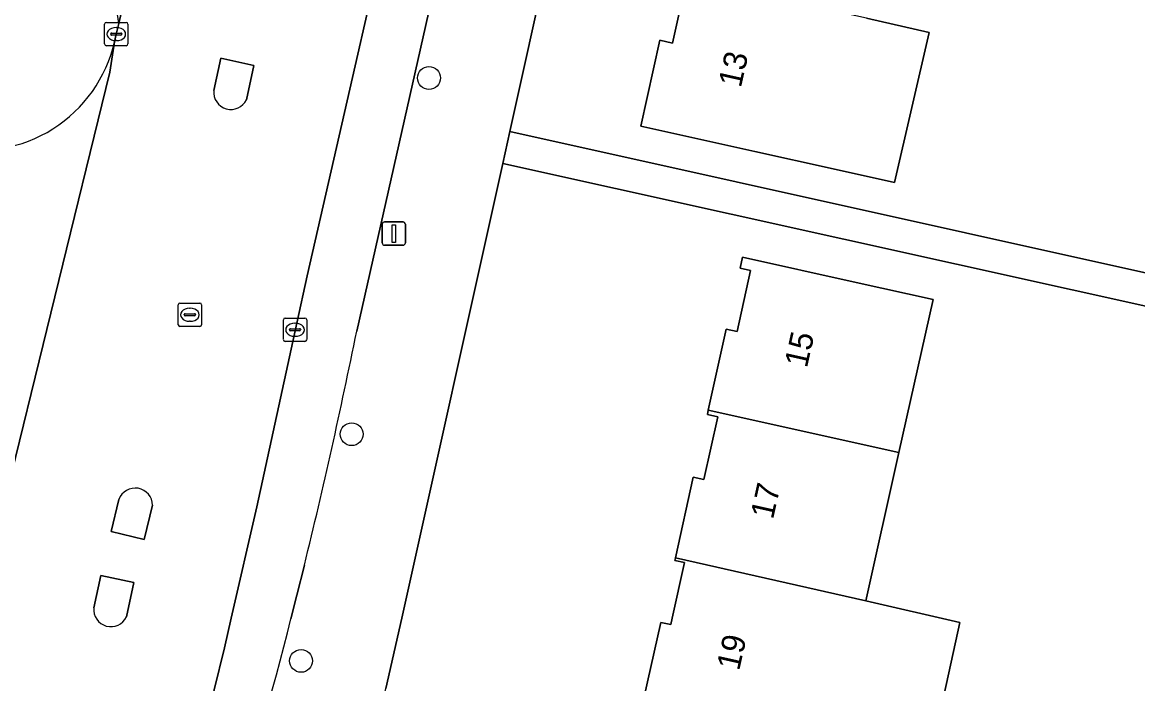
# Model space of a CAD drawing. Extents: x 161771 to 163125, y 382475 to 383179.
# Drawn here: x 162488.21 to 162536.07, y 382747.19 to 382775.57 of the extents above; entities that cross this region are included whole.
import ezdxf

# ---------------------------------------------------------------- set-up
doc = ezdxf.new("R2010")
doc.units = 0
for name, color, linetype in [('IMGEO_Boom', 7, 'Continuous'), ('IMGEO_Erf', 7, 'Continuous'), ('IMGEO_Kolk', 7, 'Continuous'), ('IMGEO_Lichtmast', 7, 'Continuous'), ('IMGEO_Pand', 7, 'Continuous'), ('IMGEO_Pand_nummerreeks', 7, 'Continuous'), ('IMGEO_Parkeervlak_open', 7, 'Continuous'), ('IMGEO_Rijbaan_lokaal_open', 7, 'Continuous'), ('IMGEO_Rioolput', 7, 'Continuous'), ('IMGEO_Verkeerseiland_gesloten', 7, 'Continuous'), ('IMGEO_Voetpad_open', 7, 'Continuous')]:
    doc.layers.add(name, color=color, linetype=linetype)

msp = doc.modelspace()

# ---------------------------------------------------------------- linework, layer by layer
at = {"layer": 'IMGEO_Boom'}
for centre in [(162505.663, 382773.178), (162502.346, 382757.896), (162500.174, 382748.171)]:
    msp.add_circle(centre, 0.489, dxfattribs=at)
at = {"layer": 'IMGEO_Erf'}
for points in [[(162519.291, 382816.631), (162509.13, 382770.881), (162538.401, 382764.38)], [(162524.434, 382775.74), (162527.119, 382775.124), (162525.643, 382768.696), (162523.005, 382769.28), (162519.64, 382770.025), (162514.758, 382771.105), (162515.575, 382774.797), (162516.107, 382774.679), (162516.72, 382777.452)], [(162546.02, 382744.824), (162546.822, 382748.424), (162544.49, 382748.879), (162545.253, 382752.79), (162546.018, 382756.714), (162548.448, 382756.24), (162548.919, 382758.549), (162537.66, 382761.08), (162537.854, 382761.942), (162538.094, 382763.014), (162508.826, 382769.514), (162504.492, 382750), (162503.806, 382746.991)], [(162514.759, 382745.998), (162515.613, 382749.822), (162516.044, 382749.726), (162516.104, 382750), (162516.63, 382752.39), (162516.21, 382752.483), (162516.235, 382752.594), (162516.998, 382756.047), (162517.459, 382755.945), (162518.057, 382758.645), (162517.608, 382758.744), (162517.648, 382758.924), (162518.418, 382762.403), (162518.882, 382762.3), (162519.46, 382764.913), (162519.011, 382765.012), (162519.116, 382765.488), (162523.998, 382764.408), (162527.292, 382763.679), (162525.825, 382757.107), (162524.405, 382750.748), (162528.441, 382749.823), (162526.674, 382741.705)]]:
    msp.add_lwpolyline(points, dxfattribs=at)
at = {"layer": 'IMGEO_Kolk'}
for p, q in [((162491.822, 382775.563), (162492.674, 382775.563)), ((162491.747, 382774.637), (162491.747, 382775.489)), ((162492.006, 382775.057), (162492.006, 382775.069)), ((162492.049, 382775.106), (162492.447, 382775.106)), ((162492.235, 382775.343), (162492.26, 382775.343)), ((162492.49, 382775.069), (162492.49, 382775.057)), ((162492.748, 382775.489), (162492.748, 382774.637)), ((162492.674, 382774.563), (162491.822, 382774.563)), ((162492.444, 382775.02), (162492.046, 382775.02)), ((162492.258, 382774.783), (162492.233, 382774.783)), ((162499.415, 382761.951), (162499.415, 382762.803)), ((162499.49, 382762.877), (162500.342, 382762.877)), ((162499.903, 382762.657), (162499.928, 382762.657)), ((162500.416, 382762.803), (162500.416, 382761.951)), ((162499.674, 382762.371), (162499.674, 382762.383)), ((162500.112, 382762.334), (162499.714, 382762.334)), ((162499.717, 382762.42), (162500.115, 382762.42)), ((162500.158, 382762.383), (162500.158, 382762.371)), ((162500.342, 382761.877), (162499.49, 382761.877)), ((162499.926, 382762.097), (162499.901, 382762.097))]:
    msp.add_line(p, q, dxfattribs=at)
for points in [[(162491.822, 382775.563), (162492.674, 382775.563)], [(162491.747, 382774.637), (162491.747, 382775.489)], [(162492.748, 382775.489), (162492.748, 382774.637)], [(162492.674, 382774.563), (162491.822, 382774.563)], [(162499.415, 382761.951), (162499.415, 382762.803)], [(162499.49, 382762.877), (162500.342, 382762.877)], [(162500.416, 382762.803), (162500.416, 382761.951)], [(162500.342, 382761.877), (162499.49, 382761.877)]]:
    msp.add_lwpolyline(points, dxfattribs=at)
for centre, radius, start, end in [((162491.824, 382775.487), 0.0765, 91.552, 178.448), ((162491.824, 382775.487), 0.0765, 91.552, 178.448), ((162492.672, 382775.487), 0.0765, 1.552, 88.448), ((162492.672, 382775.487), 0.0765, 1.552, 88.448), ((162492.046, 382775.066), 0.0403, 85.8775, 175.7526), ((162492.043, 382775.056), 0.0366, 178.938, 274.7102), ((162492.447, 382775.063), 0.043, 264.8664, 352.4533), ((162492.451, 382775.068), 0.0386, 1.7309, 96.639), ((162491.824, 382774.639), 0.0765, 181.552, 268.448), ((162491.824, 382774.639), 0.0765, 181.552, 268.448), ((162492.672, 382774.639), 0.0765, 271.552, 358.448), ((162492.672, 382774.639), 0.0765, 271.552, 358.448), ((162499.492, 382762.801), 0.0765, 91.552, 178.448), ((162499.492, 382762.801), 0.0765, 91.552, 178.448), ((162500.34, 382762.801), 0.0765, 1.552, 88.448), ((162500.34, 382762.801), 0.0765, 1.552, 88.448), ((162499.714, 382762.38), 0.0403, 85.8775, 175.7526), ((162499.711, 382762.37), 0.0366, 178.938, 274.7102), ((162500.115, 382762.377), 0.043, 264.8664, 352.4533), ((162500.119, 382762.382), 0.0386, 1.7309, 96.639), ((162499.492, 382761.953), 0.0765, 181.552, 268.448), ((162499.492, 382761.953), 0.0765, 181.552, 268.448), ((162500.34, 382761.953), 0.0765, 271.552, 358.448), ((162500.34, 382761.953), 0.0765, 271.552, 358.448)]:
    msp.add_arc(centre, radius, start, end, dxfattribs=at)
for centre, major_axis, ratio, start_param, end_param in [((162492.234, 382775.063), (-0.387, 0.002), 0.722429, 4.712389, 7.853982), ((162492.259, 382775.063), (-0.39, 0.002), 0.717154, 1.570796, 4.712389), ((162499.902, 382762.377), (-0.387, 0.002), 0.722429, 4.712389, 7.853982), ((162499.927, 382762.377), (-0.39, 0.002), 0.717154, 1.570796, 4.712389)]:
    msp.add_ellipse(centre, major_axis=major_axis, ratio=ratio, start_param=start_param, end_param=end_param, dxfattribs=at)
at = {"layer": 'IMGEO_Lichtmast'}
for p, q in [((162503.659, 382766.102), (162503.659, 382766.902)), ((162503.659, 382766.902), (162503.659, 382766.102)), ((162503.759, 382767.002), (162504.549, 382767.002)), ((162504.549, 382767.002), (162503.759, 382767.002)), ((162504.649, 382766.902), (162504.649, 382766.102)), ((162504.649, 382766.102), (162504.649, 382766.902)), ((162504.549, 382766.002), (162503.759, 382766.002)), ((162503.759, 382766.002), (162504.549, 382766.002))]:
    msp.add_line(p, q, dxfattribs=at)
msp.add_lwpolyline([(162504.079, 382766.877), (162504.229, 382766.877), (162504.229, 382766.127), (162504.079, 382766.127), (162504.079, 382766.877)], dxfattribs=at)
for centre, start, end in [((162503.759, 382766.902), 90, 180), ((162503.759, 382766.902), 90, 180), ((162504.549, 382766.902), 0, 90), ((162504.549, 382766.902), 360, 90), ((162503.759, 382766.102), 180, 270), ((162503.759, 382766.102), 180, 270), ((162504.549, 382766.102), 270, 0), ((162504.549, 382766.102), 270, 0)]:
    msp.add_arc(centre, 0.1, start, end, dxfattribs=at)
at = {"layer": 'IMGEO_Pand'}
for points in [[(162516.72, 382777.452), (162516.107, 382774.679), (162515.575, 382774.797), (162514.758, 382771.105), (162519.64, 382770.025), (162523.005, 382769.28), (162525.643, 382768.696), (162527.119, 382775.124), (162524.434, 382775.74)], [(162525.825, 382757.107), (162527.292, 382763.679), (162523.998, 382764.408), (162519.116, 382765.488), (162519.011, 382765.012), (162519.46, 382764.913), (162518.882, 382762.3), (162518.418, 382762.403), (162517.648, 382758.924)], [(162524.405, 382750.748), (162525.825, 382757.107), (162517.648, 382758.924), (162517.608, 382758.744), (162518.057, 382758.645), (162517.459, 382755.945), (162516.998, 382756.047), (162516.235, 382752.594)], [(162524.405, 382750.748), (162516.235, 382752.594), (162516.21, 382752.483), (162516.63, 382752.39), (162516.104, 382750), (162516.044, 382749.726), (162515.613, 382749.822), (162514.759, 382745.998), (162519.639, 382744.908), (162522.266, 382744.287), (162521.904, 382742.794), (162526.674, 382741.705), (162528.441, 382749.823)]]:
    msp.add_lwpolyline(points, close=True, dxfattribs=at)
at = {"layer": 'IMGEO_Parkeervlak_open'}
for points in [[(162512.632, 382808.546), (162511.28, 382810.646), (162509.154, 382801.926), (162505.086, 382785.036), (162500.442, 382764.689), (162500, 382762.664), (162498.277, 382754.772), (162497.178, 382750), (162496.887, 382748.736), (162496.008, 382745.127), (162493.813, 382737.211), (162492.079, 382731.423), (162488.748, 382721.634), (162487.266, 382717.521), (162483.52, 382707.553), (162479.897, 382698.492), (162476.717, 382691.181), (162472.466, 382682.195), (162468.158, 382672.932), (162463.316, 382663.492), (162458.673, 382655.168), (162454.89, 382648.901), (162451.763, 382643.729), (162451.23, 382642.792)], [(162492.352, 382775.519), (162495.881, 382791.077), (162498.249, 382801.811)], [(162502.562, 382762.312), (162511.434, 382801.667)], [(162499.742, 382749.976), (162500, 382750.995), (162500.318, 382752.278)]]:
    msp.add_lwpolyline(points, dxfattribs=at)
for centre, radius, start, end in [((162489.461, 382775.352), 2.895, 3.3117, 34.1004), ((162259.811, 382811.333), 247.651, 346.20435, 348.5833), ((162257.527, 382811.81), 249.983, 341.12809, 345.6791)]:
    msp.add_arc(centre, radius, start, end, dxfattribs=at)
at = {"layer": 'IMGEO_Rijbaan_lokaal_open'}
for points in [[(162502.847, 382814.344), (162500.747, 382813.211), (162500, 382809.643), (162499.796, 382808.668), (162498.249, 382801.811), (162495.881, 382791.077), (162492.352, 382775.519), (162492.248, 382775.059), (162492.168, 382774.731), (162491.965, 382773.425), (162487.236, 382754.153), (162486.921, 382753.008), (162486.326, 382750.841), (162486.109, 382750), (162485.939, 382749.34), (162483.311, 382740.485), (162480.535, 382731.373)], [(162468.158, 382672.932), (162472.466, 382682.195), (162476.717, 382691.181), (162479.897, 382698.492), (162483.52, 382707.553), (162487.266, 382717.521), (162488.748, 382721.634), (162492.079, 382731.423), (162493.813, 382737.211), (162496.008, 382745.127), (162496.887, 382748.736), (162497.178, 382750), (162498.277, 382754.772), (162500, 382762.664), (162500.442, 382764.689), (162505.086, 382785.036), (162509.154, 382801.926)], [(162487.236, 382754.153), (162491.965, 382773.425), (162492.168, 382774.731)], [(162496.429, 382772.64), (162496.726, 382774.026), (162498.152, 382773.721)], [(162498.152, 382773.721), (162497.836, 382772.246)], [(162493.798, 382754.847), (162493.447, 382753.38), (162492.029, 382753.72), (162492.359, 382755.099)], [(162491.28, 382750.449), (162491.577, 382751.835), (162493.003, 382751.53)], [(162493.003, 382751.53), (162492.687, 382750.055)]]:
    msp.add_lwpolyline(points, dxfattribs=at)
for centre, radius, start, end in [((162486.346, 382776.047), 5.969, 257.1937, 347.2586), ((162497.168, 382772.571), 0.743, 174.6961, 334.0164), ((162493.055, 382754.841), 0.743, 0.4285, 159.7055), ((162492.019, 382750.38), 0.743, 174.6961, 334.0164)]:
    msp.add_arc(centre, radius, start, end, dxfattribs=at)
at = {"layer": 'IMGEO_Rioolput'}
for p, q in [((162494.904, 382762.593), (162494.904, 382763.445)), ((162494.979, 382763.519), (162495.831, 382763.519)), ((162495.392, 382763.299), (162495.417, 382763.299)), ((162495.905, 382763.445), (162495.905, 382762.593)), ((162495.163, 382763.013), (162495.163, 382763.025)), ((162495.601, 382762.976), (162495.203, 382762.976)), ((162495.206, 382763.062), (162495.604, 382763.062)), ((162495.415, 382762.739), (162495.39, 382762.739)), ((162495.647, 382763.025), (162495.647, 382763.013)), ((162495.831, 382762.519), (162494.979, 382762.519))]:
    msp.add_line(p, q, dxfattribs=at)
for points in [[(162494.904, 382762.593), (162494.904, 382763.445)], [(162494.979, 382763.519), (162495.831, 382763.519)], [(162495.905, 382763.445), (162495.905, 382762.593)], [(162495.831, 382762.519), (162494.979, 382762.519)]]:
    msp.add_lwpolyline(points, dxfattribs=at)
for centre, radius, start, end in [((162494.981, 382763.443), 0.0765, 91.552, 178.448), ((162494.981, 382763.443), 0.0765, 91.552, 178.448), ((162495.829, 382763.443), 0.0765, 1.552, 88.448), ((162495.829, 382763.443), 0.0765, 1.552, 88.448), ((162495.203, 382763.022), 0.0403, 85.8775, 175.7526), ((162495.2, 382763.012), 0.0366, 178.938, 274.7102), ((162495.604, 382763.019), 0.043, 264.8664, 352.4533), ((162495.608, 382763.024), 0.0386, 1.7309, 96.639), ((162494.981, 382762.595), 0.0765, 181.552, 268.448), ((162494.981, 382762.595), 0.0765, 181.552, 268.448), ((162495.829, 382762.595), 0.0765, 271.552, 358.448), ((162495.829, 382762.595), 0.0765, 271.552, 358.448)]:
    msp.add_arc(centre, radius, start, end, dxfattribs=at)
for centre, major_axis, ratio, start_param, end_param in [((162495.391, 382763.019), (-0.387, 0.002), 0.722429, 4.712389, 7.853982), ((162495.416, 382763.019), (-0.39, 0.002), 0.717154, 1.570796, 4.712389)]:
    msp.add_ellipse(centre, major_axis=major_axis, ratio=ratio, start_param=start_param, end_param=end_param, dxfattribs=at)
at = {"layer": 'IMGEO_Verkeerseiland_gesloten'}
for points in [[(162497.836, 382772.246), (162498.152, 382773.721), (162496.726, 382774.026), (162496.429, 382772.64)], [(162492.359, 382755.099), (162492.029, 382753.72), (162493.447, 382753.38), (162493.798, 382754.847)], [(162492.687, 382750.055), (162493.003, 382751.53), (162491.577, 382751.835), (162491.28, 382750.449)]]:
    msp.add_lwpolyline(points, dxfattribs=at)
for centre, start, end in [((162497.168, 382772.571), 174.6961, 334.0164), ((162493.055, 382754.841), 0.4285, 159.7055), ((162492.019, 382750.38), 174.6961, 334.0164)]:
    msp.add_arc(centre, 0.743, start, end, dxfattribs=at)
at = {"layer": 'IMGEO_Voetpad_open'}
for points in [[(162472.565, 382660.277), (162467.218, 382645.531), (162463.814, 382636.141), (162468.305, 382634.573), (162489.16, 382693.298), (162492.061, 382702.197), (162492.531, 382703.794), (162496.253, 382716.455), (162500, 382730.308), (162503.472, 382745.528), (162503.806, 382746.991), (162504.492, 382750), (162508.826, 382769.514), (162509.13, 382770.881), (162519.291, 382816.631)], [(162512.805, 382807.873), (162512.601, 382806.873), (162511.434, 382801.667), (162502.562, 382762.312)], [(162492.168, 382774.731), (162492.248, 382775.059), (162492.352, 382775.519)], [(162538.401, 382764.38), (162509.13, 382770.881), (162508.826, 382769.514), (162538.094, 382763.014)], [(162500.318, 382752.278), (162500, 382750.995), (162499.742, 382749.976)]]:
    msp.add_lwpolyline(points, dxfattribs=at)
for centre, radius, start, end in [((162489.461, 382775.352), 2.895, 3.3117, 34.1004), ((162486.346, 382776.047), 5.969, 257.1937, 347.2586), ((162259.811, 382811.333), 247.651, 346.20435, 348.5833), ((162257.527, 382811.81), 249.983, 341.12809, 345.6791)]:
    msp.add_arc(centre, radius, start, end, dxfattribs=at)

# ---------------------------------------------------------------- texts
at = {"layer": 'IMGEO_Pand_nummerreeks'}
for s, rotation, p in [('13', 77.3394, (162519.044, 382772.729)), ('15', 77.3795, (162521.878, 382760.707)), ('17', 77.3795, (162520.423, 382754.21)), ('19', 77.378, (162518.969, 382747.714))]:
    msp.add_text(s, height=1, rotation=rotation, dxfattribs=at).set_placement(p)

doc.saveas('drawing.dxf')
